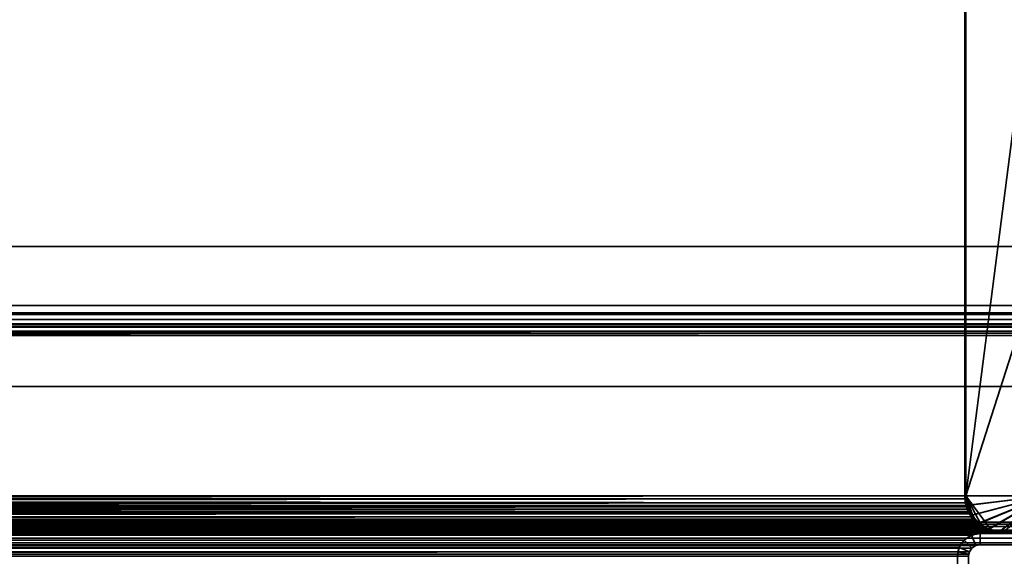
# Model space of a CAD drawing. Header units: millimetres. Extents: x -603 to 3703, y -115 to 193.
# Tile 417 of 656: x 1832 to 1966, y 47 to 120. Entities that reach past the tile are written whole.
import ezdxf

# ---------------------------------------------------------------- set-up
doc = ezdxf.new("R2010")
doc.units = ezdxf.units.MM
doc.layers.add('152', color=7, linetype='Continuous', true_color=0xffffff)

# ---------------------------------------------------------------- blocks, each defined once
blk = doc.blocks.new('UG_SURFACE_002')
at = {"layer": '152', "color": 252, "linetype": 'Continuous', "lineweight": 35}
for points in [[(2165, -18, 2212.25), (2165, 174.4, 2212.25), (835, 174.4, 2212.25), (835, -18, 2212.25)], [(985, -18, 2062.25), (985, 174.4, 2062.25), (2015, 174.4, 2062.25), (2015, -18, 2062.25)]]:
    blk.add_3dface(points, dxfattribs=at)
blk = doc.blocks.new('UG_SURFACE_101')
at = {"layer": '152', "color": 252, "linetype": 'Continuous', "lineweight": 35}
for points in [[(2001.1, 79.1, 2046.35), (998.9, 79.1, 2046.35), (998.23, 78.1, 2047.02), (2001.77, 78.1, 2047.02)], [(2000.1, 79.77, 2045.35), (999.9, 79.77, 2045.35), (998.9, 79.1, 2046.35), (2001.1, 79.1, 2046.35)], [(1998.92, 80, 2044.17), (1001.08, 80, 2044.17), (999.9, 79.77, 2045.35), (2000.1, 79.77, 2045.35)], [(1021.92, 80, 2023.33), (1001.08, 80, 2044.17), (1998.92, 80, 2044.17), (1978.08, 80, 2023.33)], [(1976.9, 79.77, 2022.15), (1023.1, 79.77, 2022.15), (1021.92, 80, 2023.33), (1978.08, 80, 2023.33)], [(1975.9, 79.1, 2021.15), (1024.1, 79.1, 2021.15), (1023.1, 79.77, 2022.15), (1976.9, 79.77, 2022.15)], [(1975.23, 78.1, 2020.48), (1024.77, 78.1, 2020.48), (1024.1, 79.1, 2021.15), (1975.9, 79.1, 2021.15)], [(2001.94, 77.52, 2047.19), (2001.77, 78.1, 2047.02), (998.23, 78.1, 2047.02), (998.06, 77.52, 2047.19)], [(2000.38, 77.52, 2045.63), (999.62, 77.52, 2045.63), (999.96, 78.04, 2045.29), (2000.04, 78.04, 2045.29)], [(2000.04, 78.04, 2045.29), (999.96, 78.04, 2045.29), (1000.48, 78.38, 2044.77), (1999.52, 78.38, 2044.77)], [(1999.52, 78.38, 2044.77), (1000.48, 78.38, 2044.77), (1001.08, 78.5, 2044.17), (1998.92, 78.5, 2044.17)], [(1021.92, 78.5, 2023.33), (1978.08, 78.5, 2023.33), (1998.92, 78.5, 2044.17), (1001.08, 78.5, 2044.17)], [(1978.08, 78.5, 2023.33), (1021.92, 78.5, 2023.33), (1022.52, 78.38, 2022.73), (1977.48, 78.38, 2022.73)], [(1977.48, 78.38, 2022.73), (1022.52, 78.38, 2022.73), (1023.04, 78.04, 2022.21), (1976.96, 78.04, 2022.21)], [(1976.96, 78.04, 2022.21), (1023.04, 78.04, 2022.21), (1023.38, 77.52, 2021.87), (1976.62, 77.52, 2021.87)], [(1024.94, 77.52, 2020.31), (1024.77, 78.1, 2020.48), (1975.23, 78.1, 2020.48)], [(1024.94, 77.52, 2020.31), (1975.23, 78.1, 2020.48), (1975.06, 77.52, 2020.31)], [(998.06, 77.52, 2047.19), (998, 76.92, 2047.25), (2002, 76.92, 2047.25)], [(998, 76.92, 2047.25), (998, 70, 2047.25), (2002, 70, 2047.25), (2002, 76.92, 2047.25)], [(998.06, 77.52, 2047.19), (2002, 76.92, 2047.25), (2001.94, 77.52, 2047.19)], [(2000.5, 76.92, 2045.75), (999.5, 76.92, 2045.75), (999.53, 77.23, 2045.72)], [(999.5, 76.92, 2045.75), (2000.5, 76.92, 2045.75), (2000.5, 70, 2045.75), (999.5, 70, 2045.75)], [(999.53, 77.23, 2045.72), (999.62, 77.52, 2045.63), (2000.38, 77.52, 2045.63), (2000.47, 77.23, 2045.72)], [(2000.47, 77.23, 2045.72), (2000.5, 76.92, 2045.75), (999.53, 77.23, 2045.72)], [(1976.53, 77.23, 2021.78), (1023.38, 77.52, 2021.87), (1023.47, 77.23, 2021.78)], [(1976.53, 77.23, 2021.78), (1976.62, 77.52, 2021.87), (1023.38, 77.52, 2021.87)], [(1023.47, 77.23, 2021.78), (1976.5, 76.92, 2021.75), (1976.53, 77.23, 2021.78)], [(1023.47, 77.23, 2021.78), (1023.5, 76.92, 2021.75), (1976.5, 76.92, 2021.75)], [(1023.5, 51.58, 2021.75), (1976.5, 51.58, 2021.75), (1976.5, 76.92, 2021.75), (1023.5, 76.92, 2021.75)], [(1975.06, 77.52, 2020.31), (1025, 76.92, 2020.25), (1024.94, 77.52, 2020.31)], [(1975.06, 77.52, 2020.31), (1975, 76.92, 2020.25), (1025, 76.92, 2020.25)], [(1025, 51.58, 2020.25), (1025, 76.92, 2020.25), (1975, 76.92, 2020.25), (1975, 51.58, 2020.25)], [(999.5, 70, 2045.75), (2000.5, 70, 2045.75), (2002, 70, 2047.25), (998, 70, 2047.25)], [(1976.44, 50.98, 2021.69), (1023.5, 51.58, 2021.75), (1023.56, 50.98, 2021.69)], [(1976.44, 50.98, 2021.69), (1976.5, 51.58, 2021.75), (1023.5, 51.58, 2021.75)], [(1023.56, 50.98, 2021.69), (1023.73, 50.4, 2021.52), (1976.27, 50.4, 2021.52), (1976.44, 50.98, 2021.69)], [(1025.03, 51.27, 2020.22), (1025, 51.58, 2020.25), (1975, 51.58, 2020.25)], [(1025.03, 51.27, 2020.22), (1975, 51.58, 2020.25), (1974.97, 51.27, 2020.22)], [(1974.97, 51.27, 2020.22), (1974.88, 50.98, 2020.13), (1025.12, 50.98, 2020.13), (1025.03, 51.27, 2020.22)], [(1974.54, 50.46, 2019.79), (1025.46, 50.46, 2019.79), (1025.12, 50.98, 2020.13), (1974.88, 50.98, 2020.13)], [(1976.27, 50.4, 2021.52), (1023.73, 50.4, 2021.52), (1024.4, 49.4, 2020.85), (1975.6, 49.4, 2020.85)], [(1974.02, 50.12, 2019.27), (1025.98, 50.12, 2019.27), (1025.46, 50.46, 2019.79), (1974.54, 50.46, 2019.79)], [(1973.42, 50, 2018.67), (1026.58, 50, 2018.67), (1025.98, 50.12, 2019.27), (1974.02, 50.12, 2019.27)], [(1036.92, 50, 2008.33), (1026.58, 50, 2018.67), (1973.42, 50, 2018.67), (1963.08, 50, 2008.33)], [(1961.9, 49.77, 2007.15), (1038.1, 49.77, 2007.15), (1036.92, 50, 2008.33), (1963.08, 50, 2008.33)], [(1960.9, 49.1, 2006.15), (1039.1, 49.1, 2006.15), (1038.1, 49.77, 2007.15), (1961.9, 49.77, 2007.15)], [(1962.48, 48.38, 2007.73), (1961.96, 48.04, 2007.21), (1960.9, 49.1, 2006.15), (1961.9, 49.77, 2007.15)], [(1963.08, 48.5, 2008.33), (1962.48, 48.38, 2007.73), (1961.9, 49.77, 2007.15), (1963.08, 50, 2008.33)], [(1973.42, 48.5, 2018.67), (1963.08, 48.5, 2008.33), (1963.08, 50, 2008.33), (1973.42, 50, 2018.67)], [(1975.6, 49.4, 2020.85), (1024.4, 49.4, 2020.85), (1025.4, 48.73, 2019.85), (1974.6, 48.73, 2019.85)], [(1974.6, 48.73, 2019.85), (1025.4, 48.73, 2019.85), (1026.58, 48.5, 2018.67), (1973.42, 48.5, 2018.67)], [(1036.92, 48.5, 2008.33), (1963.08, 48.5, 2008.33), (1973.42, 48.5, 2018.67), (1026.58, 48.5, 2018.67)], [(1963.08, 48.5, 2008.33), (1036.92, 48.5, 2008.33), (1037.52, 48.38, 2007.73), (1962.48, 48.38, 2007.73)], [(1962.48, 48.38, 2007.73), (1037.52, 48.38, 2007.73), (1038.04, 48.04, 2007.21), (1961.96, 48.04, 2007.21)], [(1960.23, 48.1, 2005.48), (1039.77, 48.1, 2005.48), (1039.1, 49.1, 2006.15), (1960.9, 49.1, 2006.15)], [(1960.23, 48.1, 2005.48), (1960.9, 49.1, 2006.15), (1961.96, 48.04, 2007.21), (1961.62, 47.52, 2006.87)], [(1961.96, 48.04, 2007.21), (1038.04, 48.04, 2007.21), (1038.38, 47.52, 2006.87), (1961.62, 47.52, 2006.87)], [(1961.53, 47.23, 2006.78), (1038.38, 47.52, 2006.87), (1038.47, 47.23, 2006.78)], [(1961.53, 47.23, 2006.78), (1961.62, 47.52, 2006.87), (1038.38, 47.52, 2006.87)], [(1038.47, 47.23, 2006.78), (1961.5, 46.92, 2006.75), (1961.53, 47.23, 2006.78)], [(1038.47, 47.23, 2006.78), (1038.5, 46.92, 2006.75), (1961.5, 46.92, 2006.75)], [(1038.5, 7.25, 2006.75), (1961.5, 7.25, 2006.75), (1961.5, 46.92, 2006.75), (1038.5, 46.92, 2006.75)], [(1039.94, 47.52, 2005.31), (1039.77, 48.1, 2005.48), (1960.23, 48.1, 2005.48)], [(1039.94, 47.52, 2005.31), (1960.23, 48.1, 2005.48), (1960.06, 47.52, 2005.31)], [(1960.06, 47.52, 2005.31), (1040, 46.92, 2005.25), (1039.94, 47.52, 2005.31)], [(1960.06, 47.52, 2005.31), (1960, 46.92, 2005.25), (1040, 46.92, 2005.25)], [(1040, 7.25, 2005.25), (1040, 46.92, 2005.25), (1960, 46.92, 2005.25), (1960, 7.25, 2005.25)], [(1960, 46.92, 2005.25), (1960.06, 47.52, 2005.31), (1961.53, 47.23, 2006.78), (1961.5, 46.92, 2006.75)], [(1961.5, 46.92, 2006.75), (1961.5, 7.25, 2006.75), (1960, 7.25, 2005.25), (1960, 46.92, 2005.25)], [(1960.06, 47.52, 2005.31), (1960.23, 48.1, 2005.48), (1961.62, 47.52, 2006.87), (1961.53, 47.23, 2006.78)]]:
    blk.add_3dface(points, dxfattribs=at)
blk = doc.blocks.new('UG_SURFACE_102')
at = {"layer": '152', "color": 252, "linetype": 'Continuous', "lineweight": 35}
for points in [[(1961.9, 49.77, 2007.15), (1961.9, 49.77, -7.75), (1960.9, 49.1, -7.75), (1960.9, 49.1, 2006.15)], [(1960.9, 49.1, -7.75), (1961.9, 49.77, -7.75), (1962.48, 48.38, -7.75), (1961.96, 48.04, -7.75)], [(1961.9, 49.77, 2007.15), (1960.9, 49.1, 2006.15), (1961.96, 48.04, 2007.21), (1962.48, 48.38, 2007.73)], [(1963.08, 50, 2008.33), (1963.08, 50, -7.75), (1961.9, 49.77, -7.75), (1961.9, 49.77, 2007.15)], [(1963.08, 48.5, -7.75), (1962.48, 48.38, -7.75), (1961.9, 49.77, -7.75), (1963.08, 50, -7.75)], [(1963.08, 50, 2008.33), (1961.9, 49.77, 2007.15), (1962.48, 48.38, 2007.73), (1963.08, 48.5, 2008.33)], [(1963.08, 50, 2008.33), (1973.42, 50, 2018.67), (1973.42, 50, -7.75), (1963.08, 50, -7.75)], [(1963.08, 50, -7.75), (1973.42, 50, -7.75), (1973.42, 48.5, -7.75), (1963.08, 48.5, -7.75)], [(1973.42, 50, 2018.67), (1963.08, 50, 2008.33), (1963.08, 48.5, 2008.33), (1973.42, 48.5, 2018.67)], [(1960.9, 49.1, 2006.15), (1960.9, 49.1, -7.75), (1960.23, 48.1, -7.75), (1960.23, 48.1, 2005.48)], [(1961.96, 48.04, -7.75), (1961.62, 47.52, -7.75), (1960.23, 48.1, -7.75), (1960.9, 49.1, -7.75)], [(1961.62, 47.52, 2006.87), (1961.96, 48.04, 2007.21), (1960.9, 49.1, 2006.15), (1960.23, 48.1, 2005.48)], [(1961.96, 48.04, 2007.21), (1961.96, 48.04, -7.75), (1962.48, 48.38, -7.75), (1962.48, 48.38, 2007.73)], [(1962.48, 48.38, 2007.73), (1962.48, 48.38, -7.75), (1963.08, 48.5, -7.75), (1963.08, 48.5, 2008.33)], [(1963.08, 48.5, 2008.33), (1963.08, 48.5, -7.75), (1973.42, 48.5, -7.75), (1973.42, 48.5, 2018.67)], [(1960.23, 48.1, -7.75), (1960, 46.92, -7.75), (1960, 46.92, 2005.25)], [(1960, 46.92, 2005.25), (1960.06, 47.52, 2005.31), (1960.23, 48.1, -7.75)], [(1960, 46.92, -7.75), (1960.23, 48.1, -7.75), (1961.62, 47.52, -7.75), (1961.5, 46.92, -7.75)], [(1961.5, 46.92, 2006.75), (1961.53, 47.23, 2006.78), (1960.06, 47.52, 2005.31), (1960, 46.92, 2005.25)], [(1960, 7.25, 2005.25), (1960, 46.92, 2005.25), (1960, 46.92, -7.75), (1960, 7.25, -7.75)], [(1961.5, 46.92, -7.75), (1961.5, 7.25, -7.75), (1960, 7.25, -7.75), (1960, 46.92, -7.75)], [(1960, 46.92, 2005.25), (1960, 7.25, 2005.25), (1961.5, 7.25, 2006.75), (1961.5, 46.92, 2006.75)], [(1960.06, 47.52, 2005.31), (1960.23, 48.1, 2005.48), (1960.23, 48.1, -7.75)], [(1961.53, 47.23, 2006.78), (1961.62, 47.52, 2006.87), (1960.23, 48.1, 2005.48), (1960.06, 47.52, 2005.31)], [(1961.53, 47.23, 2006.78), (1961.5, 46.92, -7.75), (1961.62, 47.52, -7.75)], [(1961.53, 47.23, 2006.78), (1961.5, 46.92, 2006.75), (1961.5, 46.92, -7.75)], [(1961.5, 7.25, 2006.75), (1961.5, 7.25, -7.75), (1961.5, 46.92, -7.75), (1961.5, 46.92, 2006.75)], [(1961.62, 47.52, -7.75), (1961.62, 47.52, 2006.87), (1961.53, 47.23, 2006.78)], [(1961.62, 47.52, 2006.87), (1961.62, 47.52, -7.75), (1961.96, 48.04, -7.75), (1961.96, 48.04, 2007.21)]]:
    blk.add_3dface(points, dxfattribs=at)
blk = doc.blocks.new('UG_SURFACE_122')
at = {"layer": '152', "color": 14, "linetype": 'Continuous', "lineweight": 35}
for points in [[(1972, 50.15, 2017.25), (1972, 55.15, 2017.25), (1028, 55.15, 2017.25), (1028, 50.15, 2017.25)], [(1972, 55.15, 2017.25), (1961.15, 55.15, 2006.4), (1038.85, 55.15, 2006.4), (1028, 55.15, 2017.25)], [(1038.76, 54.2, 2006.49), (1961.15, 55.15, 2006.4), (1961.32, 53.84, 2006.57)], [(1038.76, 54.2, 2006.49), (1038.85, 55.15, 2006.4), (1961.15, 55.15, 2006.4)], [(1961.15, 55.15, 2006.4), (1962.14, 52.27, 2007.39), (1961.79, 52.7, 2007.04), (1961.41, 53.62, 2006.66)], [(1961.15, 55.15, 2006.4), (1963.23, 51.18, 2008.48), (1962.78, 51.45, 2008.03), (1962.14, 52.27, 2007.39)], [(1961.15, 55.15, 2006.4), (1964.61, 50.42, 2009.86), (1964.47, 50.44, 2009.72), (1963.23, 51.18, 2008.48)], [(1966.15, 50.15, 2011.4), (1964.61, 50.42, 2009.86), (1961.15, 55.15, 2006.4), (1972, 55.15, 2017.25)], [(1961.41, 53.62, 2006.66), (1961.32, 53.84, 2006.57), (1961.15, 55.15, 2006.4)], [(1972, 55.15, 2017.25), (1972, 50.15, 2017.25), (1966.15, 50.15, 2011.4)], [(1038.36, 52.98, 2006.89), (1038.57, 53.63, 2006.68), (1961.41, 53.62, 2006.66)], [(1038.36, 52.98, 2006.89), (1961.41, 53.62, 2006.66), (1961.79, 52.7, 2007.04)], [(1961.32, 53.84, 2006.57), (1038.57, 53.63, 2006.68), (1038.76, 54.2, 2006.49)], [(1961.32, 53.84, 2006.57), (1961.41, 53.62, 2006.66), (1038.57, 53.63, 2006.68)], [(1037.53, 51.77, 2007.72), (1962.14, 52.27, 2007.39), (1962.78, 51.45, 2008.03)], [(1037.53, 51.77, 2007.72), (1037.86, 52.26, 2007.39), (1962.14, 52.27, 2007.39)], [(1961.79, 52.7, 2007.04), (1037.86, 52.26, 2007.39), (1038.36, 52.98, 2006.89)], [(1961.79, 52.7, 2007.04), (1962.14, 52.27, 2007.39), (1037.86, 52.26, 2007.39)], [(1036.12, 50.69, 2009.13), (1963.23, 51.18, 2008.48), (1964.47, 50.44, 2009.72)], [(1036.12, 50.69, 2009.13), (1036.76, 51.18, 2008.49), (1963.23, 51.18, 2008.48)], [(1962.78, 51.45, 2008.03), (1036.76, 51.18, 2008.49), (1037.53, 51.77, 2007.72)], [(1962.78, 51.45, 2008.03), (1963.23, 51.18, 2008.48), (1036.76, 51.18, 2008.49)], [(1966.15, 50.15, 2011.4), (1972, 50.15, 2017.25), (1028, 50.15, 2017.25), (1033.85, 50.15, 2011.4)], [(1033.85, 50.15, 2011.4), (1035.38, 50.52, 2009.87), (1964.61, 50.42, 2009.86)], [(1964.61, 50.42, 2009.86), (1966.15, 50.15, 2011.4), (1033.85, 50.15, 2011.4)], [(1964.47, 50.44, 2009.72), (1035.38, 50.52, 2009.87), (1036.12, 50.69, 2009.13)], [(1964.47, 50.44, 2009.72), (1964.61, 50.42, 2009.86), (1035.38, 50.52, 2009.87)]]:
    blk.add_3dface(points, dxfattribs=at)
blk = doc.blocks.new('UG_SURFACE_123')
at = {"layer": '152', "color": 7, "linetype": 'Continuous', "lineweight": 35}
for points in [[(1961.15, 55.15, 2006.4), (1961.15, 173.15, 2006.4), (1038.85, 173.15, 2006.4), (1038.85, 55.15, 2006.4)], [(1039, 55.15, 2006.25), (1039, 173.15, 2006.25), (1961, 173.15, 2006.25), (1961, 55.15, 2006.25)], [(1961, 55.15, 2006.25), (1961, 173.15, 2006.25), (1961.15, 173.15, 2006.4), (1961.15, 55.15, 2006.4)], [(1961.24, 54.2, 2006.49), (1038.85, 55.15, 2006.4), (1038.68, 53.84, 2006.57)], [(1961.24, 54.2, 2006.49), (1961.15, 55.15, 2006.4), (1038.85, 55.15, 2006.4)], [(1961.04, 54.74, 2006.29), (1038.95, 54.75, 2006.3), (1039, 55.15, 2006.25)], [(1039, 55.15, 2006.25), (1961, 55.15, 2006.25), (1961.04, 54.74, 2006.29)], [(1961.04, 54.74, 2006.29), (1961, 55.15, 2006.25), (1961.15, 55.15, 2006.4)], [(1961.15, 55.15, 2006.4), (1961.24, 54.2, 2006.49), (1961.09, 54.17, 2006.34), (1961.04, 54.74, 2006.29)], [(1038.68, 53.84, 2006.57), (1038.47, 53.34, 2006.78), (1961.53, 53.33, 2006.78)], [(1961.09, 54.17, 2006.34), (1038.62, 53.31, 2006.63), (1038.82, 53.8, 2006.43)], [(1961.09, 54.17, 2006.34), (1961.38, 53.3, 2006.63), (1038.62, 53.31, 2006.63)], [(1038.68, 53.84, 2006.57), (1961.53, 53.33, 2006.78), (1961.24, 54.2, 2006.49)], [(1038.82, 53.8, 2006.43), (1038.95, 54.75, 2006.3), (1961.04, 54.74, 2006.29)], [(1038.82, 53.8, 2006.43), (1961.04, 54.74, 2006.29), (1961.09, 54.17, 2006.34)], [(1961.38, 53.3, 2006.63), (1961.09, 54.17, 2006.34), (1961.24, 54.2, 2006.49), (1961.53, 53.33, 2006.78)], [(1038.21, 52.7, 2007.04), (1037.37, 51.64, 2007.88), (1962.63, 51.65, 2007.88)], [(1961.51, 52.92, 2006.76), (1037.83, 51.99, 2007.42), (1038.34, 52.62, 2006.91)], [(1961.51, 52.92, 2006.76), (1962.16, 51.96, 2007.41), (1037.83, 51.99, 2007.42)], [(1962.47, 51.77, 2007.72), (1038.47, 53.34, 2006.78), (1038.21, 52.7, 2007.04)], [(1038.21, 52.7, 2007.04), (1962.63, 51.65, 2007.88), (1962.47, 51.77, 2007.72)], [(1038.34, 52.62, 2006.91), (1038.62, 53.31, 2006.63), (1961.38, 53.3, 2006.63)], [(1038.34, 52.62, 2006.91), (1961.38, 53.3, 2006.63), (1961.51, 52.92, 2006.76)], [(1962.47, 51.77, 2007.72), (1961.64, 52.98, 2006.89), (1038.47, 53.34, 2006.78)], [(1961.64, 52.98, 2006.89), (1961.53, 53.33, 2006.78), (1038.47, 53.34, 2006.78)], [(1961.53, 53.33, 2006.78), (1961.64, 52.98, 2006.89), (1961.51, 52.92, 2006.76), (1961.38, 53.3, 2006.63)], [(1962.16, 51.96, 2007.41), (1961.51, 52.92, 2006.76), (1961.64, 52.98, 2006.89), (1962.47, 51.77, 2007.72)], [(1035.58, 50.3, 2009.67), (1036.68, 50.96, 2008.57), (1963.32, 50.93, 2008.57)], [(1035.58, 50.3, 2009.67), (1963.32, 50.93, 2008.57), (1963.82, 50.56, 2009.07)], [(1037.22, 51.45, 2008.03), (1035.68, 50.53, 2009.57), (1964.32, 50.59, 2009.57)], [(1962.36, 51.67, 2007.61), (1036.68, 50.96, 2008.57), (1037.32, 51.34, 2007.93)], [(1962.36, 51.67, 2007.61), (1963.32, 50.93, 2008.57), (1036.68, 50.96, 2008.57)], [(1963.88, 50.69, 2009.13), (1037.37, 51.64, 2007.88), (1037.22, 51.45, 2008.03)], [(1037.22, 51.45, 2008.03), (1964.32, 50.59, 2009.57), (1963.88, 50.69, 2009.13)], [(1037.32, 51.34, 2007.93), (1037.83, 51.99, 2007.42), (1962.16, 51.96, 2007.41)], [(1037.32, 51.34, 2007.93), (1962.16, 51.96, 2007.41), (1962.36, 51.67, 2007.61)], [(1963.88, 50.69, 2009.13), (1962.63, 51.65, 2007.88), (1037.37, 51.64, 2007.88)], [(1962.47, 51.77, 2007.72), (1962.36, 51.67, 2007.61), (1962.16, 51.96, 2007.41)], [(1962.36, 51.67, 2007.61), (1962.47, 51.77, 2007.72), (1962.63, 51.65, 2007.88)], [(1962.63, 51.65, 2007.88), (1963.88, 50.69, 2009.13), (1963.32, 50.93, 2008.57), (1962.36, 51.67, 2007.61)], [(1963.88, 50.69, 2009.13), (1963.82, 50.56, 2009.07), (1963.32, 50.93, 2008.57)], [(1028, 50.15, 2017.25), (1028, 50, 2017.25), (1972, 50, 2017.25), (1972, 50.15, 2017.25)], [(1972, 50.15, 2017.25), (1966.15, 50.15, 2011.4), (1033.85, 50.15, 2011.4), (1028, 50.15, 2017.25)], [(1972, 50, 2017.25), (1028, 50, 2017.25), (1033.85, 50, 2011.4), (1966.15, 50, 2011.4)], [(1035.53, 50.44, 2009.72), (1033.85, 50.15, 2011.4), (1966.15, 50.15, 2011.4)], [(1966.15, 50, 2011.4), (1033.85, 50, 2011.4), (1035.33, 50.26, 2009.92)], [(1963.82, 50.56, 2009.07), (1035.33, 50.26, 2009.92), (1035.58, 50.3, 2009.67)], [(1963.82, 50.56, 2009.07), (1964.68, 50.35, 2009.93), (1035.33, 50.26, 2009.92)], [(1035.33, 50.26, 2009.92), (1964.68, 50.35, 2009.93), (1966.15, 50, 2011.4)], [(1035.53, 50.44, 2009.72), (1966.15, 50.15, 2011.4), (1964.32, 50.59, 2009.57)], [(1964.32, 50.59, 2009.57), (1035.68, 50.53, 2009.57), (1035.53, 50.44, 2009.72)], [(1964.68, 50.35, 2009.93), (1963.82, 50.56, 2009.07), (1963.88, 50.69, 2009.13), (1964.32, 50.59, 2009.57)], [(1964.32, 50.59, 2009.57), (1966.15, 50.15, 2011.4), (1966.15, 50, 2011.4), (1964.68, 50.35, 2009.93)], [(1966.15, 50.15, 2011.4), (1972, 50.15, 2017.25), (1972, 50, 2017.25), (1966.15, 50, 2011.4)]]:
    blk.add_3dface(points, dxfattribs=at)
blk = doc.blocks.new('UG_SURFACE_124')
at = {"layer": '152', "color": 41, "linetype": 'Continuous', "lineweight": 35}
for points in [[(1983.15, 81, 2028.4), (1983.15, 173.15, 2028.4), (1016.85, 173.15, 2028.4), (1016.85, 81, 2028.4)], [(1961.15, 173.15, 2006.4), (1961.15, 55.15, 2006.4), (1038.85, 55.15, 2006.4), (1038.85, 173.15, 2006.4)], [(1972, 89, 2017.25), (1961.15, 173.15, 2006.4), (1973, 173.15, 2018.25), (1973, 147.3, 2018.25)], [(1972, 89, 2017.25), (1972, 55.15, 2017.25), (1961.15, 55.15, 2006.4), (1961.15, 173.15, 2006.4)], [(1024.5, 81, 2020.75), (1024.5, 89, 2020.75), (1975.5, 89, 2020.75), (1975.5, 81, 2020.75)], [(1975.5, 89, 2020.75), (1024.5, 89, 2020.75), (1028, 89, 2017.25), (1972, 89, 2017.25)], [(1972, 55.15, 2017.25), (1972, 89, 2017.25), (1028, 89, 2017.25), (1028, 55.15, 2017.25)], [(1983.15, 81, 2028.4), (1016.85, 81, 2028.4), (1024.5, 81, 2020.75), (1975.5, 81, 2020.75)], [(1961.15, 55.15, 2006.4), (1972, 55.15, 2017.25), (1028, 55.15, 2017.25), (1038.85, 55.15, 2006.4)]]:
    blk.add_3dface(points, dxfattribs=at)
blk = doc.blocks.new('UG_SURFACE_129')
at = {"layer": '152', "color": 14, "linetype": 'Continuous', "lineweight": 35}
for points in [[(1961.32, 53.85, 2006.57), (1961.15, 55.15, -4.75), (1961.41, 53.86, -4.75)], [(1961.32, 53.85, 2006.57), (1961.15, 55.15, 2006.4), (1961.15, 55.15, -4.75)], [(1972, 55.15, 2017.25), (1972, 55.15, -4.75), (1961.15, 55.15, -4.75), (1961.15, 55.15, 2006.4)], [(1961.41, 53.86, -4.75), (1961.15, 55.15, -4.75), (1972, 55.15, -4.75)], [(1972, 55.15, 2017.25), (1961.15, 55.15, 2006.4), (1961.32, 53.85, 2006.57), (1961.32, 53.84, 2006.57)], [(1972, 55.15, 2017.25), (1961.32, 53.84, 2006.57), (1961.94, 52.49, 2007.19)], [(1962, 52.53, -4.75), (1961.53, 53.24, -4.75), (1961.41, 53.86, -4.75), (1972, 55.15, -4.75)], [(1961.94, 52.49, 2007.19), (1961.99, 52.37, 2007.24), (1962.97, 51.46, 2008.22), (1972, 55.15, 2017.25)], [(1962.95, 51.39, -4.75), (1962.61, 51.61, -4.75), (1962, 52.53, -4.75), (1972, 55.15, -4.75)], [(1964.2, 50.55, -4.75), (1962.95, 51.39, -4.75), (1972, 55.15, -4.75)], [(1962.97, 51.46, 2008.22), (1963.69, 50.8, 2008.94), (1964.22, 50.66, 2009.46), (1972, 55.15, 2017.25)], [(1972, 55.15, -4.75), (1965.7, 50.24, -4.75), (1964.24, 50.53, -4.75), (1964.2, 50.55, -4.75)], [(1964.22, 50.66, 2009.46), (1965.7, 50.27, 2010.95), (1972, 55.15, 2017.25)], [(1972, 55.15, -4.75), (1972, 50.15, -4.75), (1966.15, 50.15, -4.75), (1965.7, 50.24, -4.75)], [(1965.7, 50.27, 2010.95), (1966.15, 50.15, 2011.4), (1972, 50.15, 2017.25), (1972, 55.15, 2017.25)], [(1972, 50.15, -4.75), (1972, 55.15, -4.75), (1972, 55.15, 2017.25), (1972, 50.15, 2017.25)], [(1961.41, 53.86, -4.75), (1961.32, 53.84, 2006.57), (1961.32, 53.85, 2006.57)], [(1961.32, 53.84, 2006.57), (1961.41, 53.86, -4.75), (1961.53, 53.24, -4.75)], [(1961.53, 53.24, -4.75), (1961.94, 52.49, 2007.19), (1961.32, 53.84, 2006.57)], [(1961.53, 53.24, -4.75), (1962, 52.53, -4.75), (1961.94, 52.49, 2007.19)], [(1961.99, 52.37, 2007.24), (1961.94, 52.49, 2007.19), (1962, 52.53, -4.75)], [(1961.99, 52.37, 2007.24), (1962, 52.53, -4.75), (1962.61, 51.61, -4.75)], [(1962.61, 51.61, -4.75), (1962.97, 51.46, 2008.22), (1961.99, 52.37, 2007.24)], [(1962.61, 51.61, -4.75), (1962.95, 51.39, -4.75), (1962.97, 51.46, 2008.22)], [(1963.69, 50.8, 2008.94), (1962.97, 51.46, 2008.22), (1962.95, 51.39, -4.75)], [(1963.69, 50.8, 2008.94), (1962.95, 51.39, -4.75), (1964.2, 50.55, -4.75)], [(1964.2, 50.55, -4.75), (1964.22, 50.66, 2009.46), (1963.69, 50.8, 2008.94)], [(1964.22, 50.66, 2009.46), (1964.2, 50.55, -4.75), (1964.24, 50.53, -4.75)], [(1965.7, 50.24, -4.75), (1965.7, 50.27, 2010.95), (1964.22, 50.66, 2009.46)], [(1964.22, 50.66, 2009.46), (1964.24, 50.53, -4.75), (1965.7, 50.24, -4.75)], [(1966.15, 50.15, -4.75), (1966.15, 50.15, 2011.4), (1965.7, 50.27, 2010.95)], [(1965.7, 50.27, 2010.95), (1965.7, 50.24, -4.75), (1966.15, 50.15, -4.75)], [(1966.15, 50.15, 2011.4), (1966.15, 50.15, -4.75), (1972, 50.15, -4.75), (1972, 50.15, 2017.25)]]:
    blk.add_3dface(points, dxfattribs=at)
blk = doc.blocks.new('UG_SURFACE_130')
at = {"layer": '152', "color": 7, "linetype": 'Continuous', "lineweight": 35}
for points in [[(1961, 55.15, -4.75), (1961, 173.15, -4.75), (1961.15, 173.15, -4.75), (1961.15, 55.15, -4.75)], [(1961, 55.15, 2006.25), (1961, 173.15, 2006.25), (1961, 173.15, -4.75), (1961, 55.15, -4.75)], [(1961, 173.15, 2006.25), (1961, 55.15, 2006.25), (1961.15, 55.15, 2006.4), (1961.15, 173.15, 2006.4)], [(1961.15, 55.15, -4.75), (1961.15, 173.15, -4.75), (1961.15, 173.15, 2006.4), (1961.15, 55.15, 2006.4)], [(1961.05, 54.87, -4.75), (1961, 55.15, -4.75), (1961.15, 55.15, -4.75), (1961.2, 54.88, -4.75)], [(1961.25, 53.55, 2006.5), (1961, 55.15, -4.75), (1961.05, 54.87, -4.75)], [(1961.25, 53.55, 2006.5), (1961, 55.15, 2006.25), (1961, 55.15, -4.75)], [(1961, 55.15, 2006.25), (1961.25, 53.55, 2006.5), (1961.32, 53.84, 2006.57), (1961.15, 55.15, 2006.4)], [(1961.15, 55.15, 2006.4), (1961.48, 53.44, -4.75), (1961.2, 54.88, -4.75)], [(1961.51, 53.31, -4.75), (1961.48, 53.44, -4.75), (1961.15, 55.15, 2006.4)], [(1961.15, 55.15, 2006.4), (1961.32, 53.84, 2006.57), (1961.51, 53.31, -4.75)], [(1961.2, 54.88, -4.75), (1961.15, 55.15, -4.75), (1961.15, 55.15, 2006.4)], [(1961.34, 53.39, -4.75), (1961.05, 54.87, -4.75), (1961.2, 54.88, -4.75), (1961.48, 53.44, -4.75)], [(1961.39, 53.29, 2006.64), (1961.05, 54.87, -4.75), (1961.34, 53.39, -4.75)], [(1961.05, 54.87, -4.75), (1961.39, 53.29, 2006.64), (1961.25, 53.55, 2006.5)], [(1961.53, 53.34, 2006.78), (1961.32, 53.84, 2006.57), (1961.25, 53.55, 2006.5), (1961.39, 53.29, 2006.64)], [(1961.32, 53.84, 2006.57), (1961.53, 53.34, 2006.78), (1961.51, 53.31, -4.75)], [(1961.36, 53.27, -4.75), (1961.34, 53.39, -4.75), (1961.48, 53.44, -4.75), (1961.51, 53.31, -4.75)], [(1961.34, 53.39, -4.75), (1961.36, 53.27, -4.75), (1961.39, 53.29, 2006.64)], [(1961.51, 53.31, -4.75), (1961.52, 53.27, -4.75), (1961.37, 53.26, -4.75), (1961.36, 53.27, -4.75)], [(1961.36, 53.27, -4.75), (1961.37, 53.26, -4.75), (1961.39, 53.29, 2006.64)], [(1962.03, 52.06, 2007.28), (1961.39, 53.29, 2006.64), (1961.37, 53.26, -4.75)], [(1961.52, 53.27, -4.75), (1962.26, 52.16, -4.75), (1962.14, 52.07, -4.75), (1961.37, 53.26, -4.75)], [(1962.03, 52.06, 2007.28), (1961.37, 53.26, -4.75), (1962.14, 52.07, -4.75)], [(1961.39, 53.29, 2006.64), (1962.03, 52.06, 2007.28), (1961.79, 52.7, 2007.04), (1961.53, 53.34, 2006.78)], [(1961.52, 53.27, -4.75), (1961.51, 53.31, -4.75), (1961.53, 53.34, 2006.78)], [(1962.26, 52.16, -4.75), (1961.52, 53.27, -4.75), (1961.53, 53.34, 2006.78)], [(1962.61, 51.61, -4.75), (1962.26, 52.16, -4.75), (1961.53, 53.34, 2006.78)], [(1961.53, 53.34, 2006.78), (1961.79, 52.7, 2007.04), (1962.61, 51.61, -4.75)], [(1961.79, 52.7, 2007.04), (1962.63, 51.64, 2007.88), (1962.61, 51.61, -4.75)], [(1962.63, 51.64, 2007.88), (1961.79, 52.7, 2007.04), (1962.03, 52.06, 2007.28), (1962.55, 51.61, 2007.8)], [(1962.14, 52.07, -4.75), (1962.55, 51.61, 2007.8), (1962.03, 52.06, 2007.28)], [(1962.51, 51.51, -4.75), (1962.14, 52.07, -4.75), (1962.26, 52.16, -4.75), (1962.61, 51.61, -4.75)], [(1962.14, 52.07, -4.75), (1962.51, 51.51, -4.75), (1962.55, 51.61, 2007.8)], [(1962.61, 51.61, -4.75), (1963.32, 51.15, -4.75), (1963.23, 51.02, -4.75), (1962.51, 51.51, -4.75)], [(1963.68, 50.63, 2008.93), (1962.55, 51.61, 2007.8), (1962.51, 51.51, -4.75)], [(1963.68, 50.63, 2008.93), (1962.51, 51.51, -4.75), (1963.23, 51.02, -4.75)], [(1962.55, 51.61, 2007.8), (1962.78, 51.45, 2008.03), (1962.63, 51.64, 2007.88)], [(1962.78, 51.45, 2008.03), (1962.55, 51.61, 2007.8), (1963.68, 50.63, 2008.93)], [(1963.32, 51.15, -4.75), (1962.61, 51.61, -4.75), (1962.63, 51.64, 2007.88)], [(1964.31, 50.5, -4.75), (1963.32, 51.15, -4.75), (1962.63, 51.64, 2007.88)], [(1962.63, 51.64, 2007.88), (1962.78, 51.45, 2008.03), (1964.31, 50.5, -4.75)], [(1962.78, 51.45, 2008.03), (1964.32, 50.53, 2009.57), (1964.31, 50.5, -4.75)], [(1964.32, 50.53, 2009.57), (1962.78, 51.45, 2008.03), (1963.68, 50.63, 2008.93), (1964.27, 50.48, 2009.52)], [(1964.12, 50.42, -4.75), (1963.23, 51.02, -4.75), (1963.32, 51.15, -4.75), (1964.31, 50.5, -4.75)], [(1963.23, 51.02, -4.75), (1964.27, 50.48, 2009.52), (1963.68, 50.63, 2008.93)], [(1963.23, 51.02, -4.75), (1964.12, 50.42, -4.75), (1964.27, 50.48, 2009.52)], [(1964.31, 50.5, -4.75), (1964.26, 50.39, -4.75), (1964.12, 50.42, -4.75)], [(1964.12, 50.42, -4.75), (1964.26, 50.39, -4.75), (1964.27, 50.48, 2009.52)], [(1964.31, 50.5, -4.75), (1964.65, 50.44, -4.75), (1964.61, 50.32, -4.75), (1964.26, 50.39, -4.75)], [(1964.27, 50.48, 2009.52), (1964.26, 50.39, -4.75), (1964.61, 50.32, -4.75)], [(1964.27, 50.48, 2009.52), (1964.47, 50.44, 2009.72), (1964.32, 50.53, 2009.57)], [(1964.61, 50.32, -4.75), (1966.15, 50, 2011.4), (1964.27, 50.48, 2009.52)], [(1964.47, 50.44, 2009.72), (1964.27, 50.48, 2009.52), (1966.15, 50, 2011.4)], [(1964.65, 50.44, -4.75), (1964.31, 50.5, -4.75), (1964.32, 50.53, 2009.57)], [(1966.15, 50.15, -4.75), (1964.65, 50.44, -4.75), (1964.32, 50.53, 2009.57)], [(1964.32, 50.53, 2009.57), (1964.47, 50.44, 2009.72), (1966.15, 50.15, -4.75)], [(1964.47, 50.44, 2009.72), (1966.15, 50.15, 2011.4), (1966.15, 50.15, -4.75)], [(1966.15, 50, 2011.4), (1966.15, 50.15, 2011.4), (1964.47, 50.44, 2009.72)], [(1966.15, 50, -4.75), (1964.61, 50.32, -4.75), (1964.65, 50.44, -4.75), (1966.15, 50.15, -4.75)], [(1964.61, 50.32, -4.75), (1966.15, 50, -4.75), (1966.15, 50, 2011.4)], [(1972, 50.15, 2017.25), (1972, 50.15, -4.75), (1966.15, 50.15, -4.75), (1966.15, 50.15, 2011.4)], [(1972, 50.15, -4.75), (1972, 50, -4.75), (1966.15, 50, -4.75), (1966.15, 50.15, -4.75)], [(1966.15, 50, 2011.4), (1972, 50, 2017.25), (1972, 50.15, 2017.25), (1966.15, 50.15, 2011.4)], [(1972, 50, 2017.25), (1966.15, 50, 2011.4), (1966.15, 50, -4.75), (1972, 50, -4.75)]]:
    blk.add_3dface(points, dxfattribs=at)
blk = doc.blocks.new('UG_SURFACE_133')
at = {"layer": '152', "color": 41, "linetype": 'Continuous', "lineweight": 35}
for points in [[(1961.15, 173.15, -4.75), (1961.15, 55.15, -4.75), (1961.15, 55.15, 2006.4), (1961.15, 173.15, 2006.4)], [(1961.15, 55.15, -4.75), (1961.15, 173.15, -4.75), (1973, 173.15, -4.75), (1973, 147.3, -4.75)], [(1973, 147.3, 2018.25), (1973, 173.15, 2018.25), (1961.15, 173.15, 2006.4), (1961.15, 55.15, 2006.4)], [(1961.15, 55.15, -4.75), (1973, 147.3, -4.75), (1972, 89, -4.75)], [(1972, 89, 2017.25), (1973, 147.3, 2018.25), (1961.15, 55.15, 2006.4)], [(1972, 89, -4.75), (1972, 55.15, -4.75), (1961.15, 55.15, -4.75)], [(1961.15, 55.15, 2006.4), (1972, 55.15, 2017.25), (1972, 89, 2017.25)], [(1961.15, 55.15, 2006.4), (1961.15, 55.15, -4.75), (1972, 55.15, -4.75), (1972, 55.15, 2017.25)]]:
    blk.add_3dface(points, dxfattribs=at)

msp = doc.modelspace()

# ---------------------------------------------------------------- linework, layer by layer
at = {"layer": '152', "color": 252, "linetype": 'Continuous', "lineweight": 35, "true_color": 0x939598}
for p, q in [((1961, 55.15, 2006.25), (1961, 173.15, 2006.25)), ((1961, 55.15, 2006.25), (1961, 173.15, 2006.25)), ((1961, 55.15, -4.75), (1961, 173.15, -4.75)), ((1961.15, 55.15, 2006.4), (1961.15, 173.15, 2006.4)), ((1961.15, 173.15, 2006.4), (1961.15, 55.15, 2006.4)), ((1961.15, 173.15, -4.75), (1961.15, 55.15, -4.75)), ((1961.15, 55.15, -4.75), (1961.15, 173.15, -4.75)), ((1961.15, 173.15, 2006.4), (1961.15, 55.15, 2006.4)), ((1961.15, 55.15, 2006.4), (1961.15, 173.15, 2006.4)), ((1024.5, 89, 2020.75), (1975.5, 89, 2020.75)), ((1028, 89, 2017.25), (1972, 89, 2017.25)), ((1983.15, 81, 2028.4), (1016.85, 81, 2028.4)), ((1024.5, 81, 2020.75), (1975.5, 81, 2020.75)), ((1998.92, 80, 2044.17), (1001.08, 80, 2044.17)), ((1978.08, 80, 2023.33), (1021.92, 80, 2023.33)), ((1998.92, 78.5, 2044.17), (1001.08, 78.5, 2044.17)), ((1978.08, 78.5, 2023.33), (1021.92, 78.5, 2023.33)), ((2002, 76.92, 2047.25), (998, 76.92, 2047.25)), ((2000.5, 76.92, 2045.75), (999.5, 76.92, 2045.75)), ((1976.5, 76.92, 2021.75), (1023.5, 76.92, 2021.75)), ((1975, 76.92, 2020.25), (1025, 76.92, 2020.25)), ((2002, 70, 2047.25), (998, 70, 2047.25)), ((2000.5, 70, 2045.75), (999.5, 70, 2045.75)), ((1972, 55.15, 2017.25), (1028, 55.15, 2017.25)), ((1028, 55.15, 2017.25), (1972, 55.15, 2017.25)), ((1961.15, 55.15, 2006.4), (1038.85, 55.15, 2006.4)), ((1038.85, 55.15, 2006.4), (1961.15, 55.15, 2006.4)), ((1961, 55.15, 2006.25), (1039, 55.15, 2006.25)), ((1961, 55.15, -4.75), (1961, 55.15, 2006.25)), ((1972, 55.15, -4.75), (1961.15, 55.15, -4.75)), ((1961.15, 55.15, -4.75), (1972, 55.15, -4.75)), ((1961.15, 55.15, -4.75), (1961.15, 55.15, 2006.4)), ((1961.15, 55.15, 2006.4), (1972, 55.15, 2017.25)), ((1972, 55.15, 2017.25), (1961.15, 55.15, 2006.4)), ((1961.15, 55.15, 2006.4), (1972, 55.15, 2017.25)), ((1972, 55.15, 2017.25), (1961.15, 55.15, 2006.4)), ((1961.15, 55.15, 2006.4), (1961.15, 55.15, -4.75)), ((1976.5, 51.58, 2021.75), (1023.5, 51.58, 2021.75)), ((1975, 51.58, 2020.25), (1025, 51.58, 2020.25)), ((1973.42, 50, 2018.67), (1026.58, 50, 2018.67)), ((1028, 50.15, 2017.25), (1972, 50.15, 2017.25)), ((1972, 50.15, 2017.25), (1028, 50.15, 2017.25)), ((1972, 50, 2017.25), (1028, 50, 2017.25)), ((1966.15, 50.15, 2011.4), (1033.85, 50.15, 2011.4)), ((1966.15, 50.15, 2011.4), (1033.85, 50.15, 2011.4)), ((1966.15, 50, 2011.4), (1033.85, 50, 2011.4)), ((1963.08, 50, 2008.33), (1036.92, 50, 2008.33)), ((1963.08, 50, -7.75), (1963.08, 50, 2008.33)), ((1963.08, 50, 2008.33), (1973.42, 50, 2018.67)), ((1963.08, 50, -7.75), (1973.42, 50, -7.75)), ((1963.08, 50, 2008.33), (1973.42, 50, 2018.67)), ((1972, 50.15, -4.75), (1966.15, 50.15, -4.75)), ((1972, 50.15, 2017.25), (1966.15, 50.15, 2011.4)), ((1966.15, 50.15, 2011.4), (1972, 50.15, 2017.25)), ((1966.15, 50.15, -4.75), (1966.15, 50.15, 2011.4)), ((1966.15, 50.15, -4.75), (1972, 50.15, -4.75)), ((1966.15, 50.15, 2011.4), (1972, 50.15, 2017.25)), ((1966.15, 50.15, -4.75), (1966.15, 50.15, 2011.4)), ((1972, 50.15, 2017.25), (1966.15, 50.15, 2011.4)), ((1966.15, 50, -4.75), (1966.15, 50, 2011.4)), ((1966.15, 50, 2011.4), (1972, 50, 2017.25)), ((1972, 50, 2017.25), (1966.15, 50, 2011.4)), ((1972, 50, -4.75), (1966.15, 50, -4.75)), ((1973.42, 48.5, 2018.67), (1026.58, 48.5, 2018.67)), ((1963.08, 48.5, 2008.33), (1036.92, 48.5, 2008.33)), ((1963.08, 48.5, -7.75), (1973.42, 48.5, -7.75)), ((1963.08, 48.5, 2008.33), (1973.42, 48.5, 2018.67)), ((1963.08, 48.5, -7.75), (1963.08, 48.5, 2008.33)), ((1963.08, 48.5, 2008.33), (1973.42, 48.5, 2018.67))]:
    msp.add_line(p, q, dxfattribs=at)
msp.add_arc((1966.15, 55.15, -4.75), 5, 180, 270, dxfattribs=at)
at = {"layer": '152', "color": 252, "linetype": 'Continuous', "lineweight": 35, "true_color": 0x939598, "extrusion": (0, 0, -1)}
for radius in [3.08, 1.58]:
    msp.add_arc((-1963.08, 46.92, 7.75), radius, 360, 90, dxfattribs=at)
at = {"layer": '152', "color": 252, "linetype": 'Continuous', "lineweight": 35, "true_color": 0x939598, "extrusion": (0.707107, 6.12323e-17, -0.707107)}
for major_axis, start_param, end_param in [((-3.08, 0, -3.08), 0, 1.570796), ((3.08, 0, 3.08), 3.141593, 4.712389), ((-1.58, 0, -1.58), 0, 1.570796), ((1.58, 0, 1.58), 3.141593, 4.712389)]:
    msp.add_ellipse((1963.08, 46.92, 2008.33), major_axis=major_axis, ratio=0.707107, start_param=start_param, end_param=end_param, dxfattribs=at)
at = {"layer": '152', "color": 252, "linetype": 'Continuous', "lineweight": 35, "true_color": 0x939598}
for points, degree in [([(1961.15, 55.15, 2006.4), (1653.72, 55.15, 2006.4), (1346.28, 55.15, 2006.4), (1038.85, 55.15, 2006.4)], 3), ([(1961, 55.15, -4.75), (1961.15, 55.15, -4.75)], 1), ([(1961.15, 55.15, -4.75), (1961.15, 55.15, 665.63), (1961.15, 55.15, 1336.02), (1961.15, 55.15, 2006.4)], 3), ([(1966.15, 50, -4.75), (1966.15, 50.15, -4.75)], 1)]:
    msp.add_open_spline(points, degree=degree, dxfattribs=at)
for points, knots in [([(1966.15, 50, 2011.4), (1965.57, 50, 2010.82), (1965, 50.1, 2010.25), (1963.88, 50.49, 2009.13), (1963.33, 50.79, 2008.58), (1962.34, 51.63, 2007.59), (1961.88, 52.17, 2007.13), (1961.21, 53.52, 2006.46), (1961, 54.32, 2006.25), (1961, 55.15, 2006.25)], [0, 0, 0, 0, 0.25, 0.25, 0.5, 0.5, 0.75, 0.75, 1, 1, 1, 1]), ([(1966.15, 50, -4.75), (1964.8, 50, -4.75), (1963.46, 50.56, -4.75), (1961.56, 52.46, -4.75), (1961, 53.8, -4.75), (1961, 55.15, -4.75)], [0, 0, 0, 0, 0.5, 0.5, 1, 1, 1, 1]), ([(1966.15, 50.15, 2011.4), (1965.58, 50.15, 2010.83), (1965.03, 50.24, 2010.28), (1963.94, 50.63, 2009.19), (1963.41, 50.92, 2008.66), (1962.45, 51.73, 2007.7), (1962.01, 52.25, 2007.26), (1961.35, 53.56, 2006.6), (1961.15, 54.34, 2006.4), (1961.15, 55.15, 2006.4)], [0, 0, 0, 0, 0.25, 0.25, 0.5, 0.5, 0.75, 0.75, 1, 1, 1, 1]), ([(1966.15, 50.15, -4.75), (1965.56, 50.15, -4.75), (1964.93, 50.26, -4.75), (1963.69, 50.74, -4.75), (1963.1, 51.13, -4.75), (1962.13, 52.1, -4.75), (1961.74, 52.69, -4.75), (1961.26, 53.93, -4.75), (1961.15, 54.56, -4.75), (1961.15, 55.15, -4.75)], [0, 0, 0, 0, 0.25, 0.25, 0.5, 0.5, 0.75, 0.75, 1, 1, 1, 1]), ([(1961.15, 55.15, 2006.4), (1961.15, 54.34, 2006.4), (1961.35, 53.57, 2006.6), (1962, 52.26, 2007.25), (1962.44, 51.74, 2007.69), (1963.9, 50.51, 2009.15), (1965.03, 50.15, 2010.28), (1966.15, 50.15, 2011.4)], [0, 0, 0, 0, 0.25, 0.25, 0.5, 0.5, 1, 1, 1, 1]), ([(1961.15, 55.15, 2006.4), (1961.15, 54.34, 2006.4), (1961.35, 53.57, 2006.6), (1962, 52.26, 2007.25), (1962.44, 51.74, 2007.69), (1963.89, 50.51, 2009.14), (1965.02, 50.15, 2010.27), (1966.15, 50.15, 2011.4)], [0, 0, 0, 0, 0.25, 0.25, 0.5, 0.5, 1, 1, 1, 1])]:
    msp.add_open_spline(points, degree=3, knots=knots, dxfattribs=at)
for points in [[(1961, 55.15, 2006.25), (1961, 50, 2006.25), (1966.15, 50, 2011.4)], [(1966.15, 50.15, 2011.4), (1961.15, 50.15, 2006.4), (1961.15, 55.15, 2006.4)]]:
    msp.add_rational_spline(points, [1, 0.707106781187, 1], degree=2, dxfattribs=at)

# ---------------------------------------------------------------- block references
for name in ['UG_SURFACE_123', 'UG_SURFACE_130', 'UG_SURFACE_002', 'UG_SURFACE_124', 'UG_SURFACE_133', 'UG_SURFACE_101', 'UG_SURFACE_102', 'UG_SURFACE_122', 'UG_SURFACE_129']:
    msp.add_blockref(name, (0, 0), dxfattribs=at)

doc.saveas('drawing.dxf')
